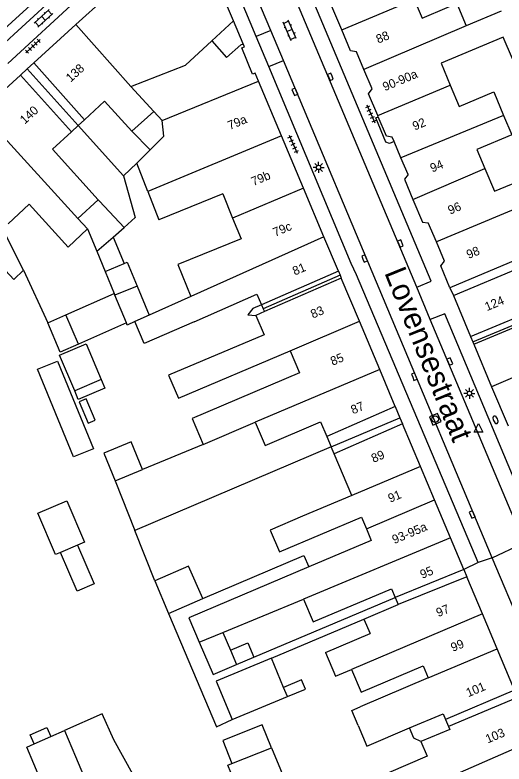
# Model space of a CAD drawing. Extents: x 132998 to 136004, y 396998 to 398512.
# Drawn here: x 134898 to 134953.8, y 397151.1 to 397236.4 of the extents above; entities that cross this region are included whole.
import ezdxf

# ---------------------------------------------------------------- set-up
doc = ezdxf.new("R2010")
doc.units = 0
for name, color, linetype in [('gg-afsc-erfafscheiding', 7, 'Continuous'), ('gg-afsc-muur', 7, 'Continuous'), ('gg-anno-huisnummerreeks BGT', 7, 'Continuous'), ('gg-anno-openbare ruimte label', 7, 'Continuous'), ('gg-bbg-bijgebouw', 7, 'Continuous'), ('gg-bbg-gedigitaliseerde bebouwing', 7, 'Continuous'), ('gg-bbg-gedigitaliseerde bebouwing onder overbouw', 7, 'Continuous'), ('gg-bbg-gedigitaliseerde bijgebouw', 7, 'Continuous'), ('gg-bbg-gedigitaliseerde overbouw', 7, 'Continuous'), ('gg-bbg-hoofdgebouw', 7, 'Continuous'), ('gg-bbg-luifel en loopbrug', 7, 'Continuous'), ('gg-bbg-pand overbouw', 7, 'Continuous'), ('gg-bbg-tussenscheiding', 7, 'Continuous'), ('gg-bbg-tussenscheiding niveau 01', 7, 'Continuous'), ('gg-knt-verharding', 7, 'Continuous'), ('gg-knt-verharding nz', 7, 'Continuous'), ('gt-grn-weggrens', 7, 'Continuous'), ('gt-symb-brandkraan', 7, 'Continuous'), ('gt-symb-klinker verharding', 7, 'Continuous'), ('gt-symb-kolk', 7, 'Continuous'), ('gt-symb-lichtmast', 7, 'Continuous'), ('gt-symb-rioolschacht', 7, 'Continuous'), ('gt-symb-tegel verharding', 7, 'Continuous'), ('gt-symb-waterafsluiter', 7, 'Continuous')]:
    doc.layers.add(name, color=color, linetype=linetype)

# ---------------------------------------------------------------- blocks, each defined once
blk = doc.blocks.new('gt0-KOLK')
at = {"layer": 'gt-symb-kolk'}
blk.add_lwpolyline([(0, 0), (0.375, 0), (0.375, 0.4), (-0.375, 0.4), (-0.375, 0), (0, 0)], dxfattribs=at)
blk = doc.blocks.new('gt0-KL1')
at = {"layer": 'gt-symb-klinker verharding'}
for p, q in [((-1.15, 0.3), (1.15, 0.3)), ((-1, -0.3), (-1, 0.3)), ((-0.5, 0.3), (-0.5, 0.45)), ((0, -0.3), (0, 0.3)), ((0.5, 0.3), (0.5, 0.45)), ((1, -0.3), (1, 0.3)), ((-1.15, -0.3), (1.15, -0.3)), ((-0.5, -0.45), (-0.5, -0.3)), ((0.5, -0.45), (0.5, -0.3))]:
    blk.add_line(p, q, dxfattribs=at)
blk = doc.blocks.new('gt0-TEG1')
at = {"layer": 'gt-symb-tegel verharding'}
for p, q in [((-1.125, 0), (1.125, 0)), ((-0.9, -0.25), (-0.9, 0.25)), ((-0.45, -0.25), (-0.45, 0.25)), ((0, -0.25), (0, 0.25)), ((0.45, -0.25), (0.45, 0.25)), ((0.9, -0.25), (0.9, 0.25))]:
    blk.add_line(p, q, dxfattribs=at)
blk = doc.blocks.new('gt0-LMAST')
at = {"layer": 'gt-symb-lichtmast'}
for p, q in [((-0.182, 0.173), (-0.447, 0.438)), ((-0.005, 0.246), (-0.005, 0.621)), ((0.172, 0.173), (0.437, 0.438)), ((-0.255, -0.004), (-0.63, -0.004)), ((-0.182, -0.181), (-0.447, -0.446)), ((-0.005, -0.254), (-0.005, -0.629)), ((0.437, -0.446), (0.172, -0.181)), ((0.245, -0.004), (0.62, -0.004))]:
    blk.add_line(p, q, dxfattribs=at)
blk.add_circle((-0.005, -0.004), 0.25, dxfattribs=at)
blk = doc.blocks.new('gt0-BR')
at = {"layer": 'gt-symb-brandkraan'}
for centre, radius, start, end in [((-0.244, 0), 0.206, 107.56694, 252.43307), ((0.599, -2.664), 3, 106.89205, 107.56694), ((0, -0.691), 0.938, 73.10799, 106.89205), ((-0.599, -2.664), 3, 72.43309, 73.10799), ((0.244, 0), 0.206, 287.56695, 72.43309), ((0.599, 2.664), 3, 252.43307, 253.10797), ((0, 0.691), 0.938, 253.10797, 286.89206), ((-0.599, 2.664), 3, 286.89206, 287.56695)]:
    blk.add_arc(centre, radius, start, end, dxfattribs=at)
blk = doc.blocks.new('gt0-RS')
at = {"layer": 'gt-symb-rioolschacht'}
blk.add_lwpolyline([(-0.5, -0.5), (0.5, -0.5), (0.5, 0.5), (-0.5, 0.5)], close=True, dxfattribs=at)
blk.add_circle((0, 0), 0.375, dxfattribs=at)
blk = doc.blocks.new('gt0-WAFSL')
at = {"layer": 'gt-symb-waterafsluiter'}
for p, q in [((-0.5, -0.333), (0, 0.667)), ((0, 0.667), (0.5, -0.333)), ((0.5, -0.333), (-0.5, -0.333))]:
    blk.add_line(p, q, dxfattribs=at)

msp = doc.modelspace()

# ---------------------------------------------------------------- linework, layer by layer
at = {"layer": 'gg-afsc-erfafscheiding'}
for p, q in [((134925.125, 397229.662), (134923.879, 397232.647)), ((134899.451, 397230.268), (134905.247, 397223.797)), ((134910.425, 397218.06), (134905.247, 397223.797)), ((134911.919, 397219.539), (134910.425, 397218.06)), ((134899.004, 397207.319), (134901.795, 397201.327)), ((134934.071, 397187.185), (134941.907, 397190.522)), ((134919.501, 397187.476), (134912.579, 397184.631)), ((134934.071, 397187.185), (134911.694, 397177.686)), ((134909.446, 397183.344), (134911.694, 397177.686)), ((134913.979, 397171.935), (134911.694, 397177.686)), ((134925.271, 397163.244), (134941.366, 397170.05)), ((134927.269, 397163.123), (134937.804, 397167.578))]:
    msp.add_line(p, q, dxfattribs=at)
for points in [[(134910.425, 397218.06), (134911.735, 397213.321), (134910.492, 397212.172)], [(134926.122, 397203.398), (134925.14, 397202.97), (134924.578, 397202.237), (134925.485, 397202.177)], [(134919.437, 397169.937), (134930.967, 397174.813), (134931.507, 397173.516)], [(134915.544, 397168.225), (134920.992, 397155.315), (134922.782, 397156.122)], [(134944.298, 397153.634), (134943.488, 397154.018), (134942.995, 397155.179)]]:
    msp.add_lwpolyline(points, dxfattribs=at)
at = {"layer": 'gg-afsc-muur'}
for points in [[(134923.879, 397232.647), (134924.184, 397232.771), (134924.04, 397233.128)], [(134925.79, 397228.86), (134925.421, 397229.783), (134925.125, 397229.662)]]:
    msp.add_lwpolyline(points, dxfattribs=at)
at = {"layer": 'gg-bbg-bijgebouw'}
msp.add_line((134924.04, 397233.128), (134922.939, 397235.746), dxfattribs=at)
msp.add_lwpolyline([(134922.159, 397231.569), (134923.782, 397233.016), (134924.04, 397233.128)], dxfattribs=at)
at = {"layer": 'gg-bbg-gedigitaliseerde bebouwing'}
for p, q in [((134953.454, 397236.85), (134949.451, 397235.15)), ((134914.81, 397224.396), (134925.79, 397228.86)), ((134913.857, 397225.422), (134911.231, 397228.248)), ((134911.359, 397223.162), (134913.857, 397225.422)), ((134911.919, 397219.539), (134913.447, 397221.051)), ((134913.173, 397216.309), (134911.919, 397219.539)), ((134913.173, 397216.309), (134914.428, 397213.076)), ((134921.723, 397216.008), (134914.428, 397213.076)), ((134921.723, 397216.008), (134922.844, 397213.265)), ((134907.529, 397215.325), (134905.22, 397213.214)), ((134905.22, 397213.214), (134906.303, 397212.03)), ((134948, 397204.44), (134961.825, 397210.238)), ((134955.792, 397208.765), (134947.6, 397205.33)), ((134918.074, 397204.319), (134913.337, 397202.195)), ((134926.472, 397202.607), (134925.485, 397202.177)), ((134919.501, 397187.476), (134925.43, 397190.016)), ((134936.415, 397181.663), (134934.397, 397186.418)), ((134927.125, 397177.692), (134928.167, 397175.238)), ((134921.736, 397166.058), (134930.923, 397169.853)), ((134930.923, 397169.853), (134932.028, 397167.253)), ((134937.804, 397167.578), (134941.714, 397169.231)), ((134937.804, 397167.578), (134938.496, 397165.947)), ((134933.41, 397163.787), (134938.496, 397165.947)), ((134945.129, 397160.872), (134937.385, 397157.583)), ((134947.576, 397155.012), (134944.298, 397153.634)), ((134947.441, 397155.331), (134947.576, 397155.012))]:
    msp.add_line(p, q, dxfattribs=at)
for points in [[(134943.522, 397238.223), (134944.441, 397236.038), (134947.3, 397237.239)], [(134947.3, 397237.239), (134948.381, 397237.694), (134949.451, 397235.15)], [(134953.673, 397233.885), (134946.585, 397230.908), (134947.632, 397228.417)], [(134957.643, 397232.619), (134954.718, 397231.391), (134953.673, 397233.885)], [(134911.231, 397228.248), (134917.46, 397230.675), (134920.475, 397233.466)], [(134947.632, 397228.417), (134948.659, 397225.974), (134952.6, 397227.63), (134953.719, 397224.969)], [(134905.973, 397224.469), (134908.261, 397226.586), (134911.359, 397223.162)], [(134953.719, 397224.969), (134954.649, 397222.755), (134950.675, 397221.085), (134951.582, 397218.928)], [(134913.447, 397221.051), (134914.998, 397222.584), (134914.81, 397224.396)], [(134907.529, 397215.325), (134902.333, 397221.099), (134904.47, 397223.078)], [(134951.582, 397218.928), (134952.68, 397216.315), (134956.732, 397218.017)], [(134897.259, 397212.626), (134899.662, 397214.836), (134904.116, 397209.948), (134906.303, 397212.03)], [(134899.004, 397207.319), (134897.082, 397211.161), (134894.471, 397214.031)], [(134922.844, 397213.265), (134923.805, 397210.913), (134916.584, 397207.963), (134918.074, 397204.319)], [(134890.557, 397209.501), (134891.36, 397210.214), (134893.883, 397207.409), (134895.496, 397208.86), (134897.909, 397206.28), (134899.004, 397207.319)], [(134918.464, 397201.428), (134925.592, 397204.599), (134926.122, 397203.398)], [(134925.485, 397202.177), (134926.427, 397199.977), (134915.549, 397195.358), (134916.665, 397192.73), (134929.394, 397198.135)], [(134918.464, 397201.428), (134912.769, 397198.988), (134911.708, 397201.464)], [(134929.394, 397198.135), (134930.461, 397195.622), (134918.242, 397190.414), (134919.501, 397187.476)], [(134925.43, 397190.016), (134926.545, 397187.369), (134932.855, 397190.049), (134933.564, 397188.379)], [(134936.415, 397181.663), (134930.801, 397179.312), (134927.125, 397177.692)], [(134928.167, 397175.238), (134937.51, 397179.206), (134938.084, 397177.853)], [(134938.084, 397177.853), (134938.639, 397176.546), (134931.507, 397173.516)], [(134931.507, 397173.516), (134917.856, 397167.717), (134919.035, 397164.941)], [(134932.028, 397167.253), (134940.945, 397171.041), (134941.366, 397170.05)], [(134933.41, 397163.787), (134934.562, 397161.077), (134936.375, 397161.847)], [(134936.375, 397161.847), (134937.475, 397159.257), (134944.541, 397162.258), (134945.129, 397160.872)], [(134937.144, 397155.471), (134936.413, 397157.164), (134937.385, 397157.583)], [(134942.995, 397155.179), (134946.817, 397156.802), (134947.091, 397156.155)], [(134937.144, 397155.471), (134938.144, 397153.119), (134942.995, 397155.179)], [(134944.298, 397153.634), (134945.006, 397151.949), (134940.602, 397150.079)]]:
    msp.add_lwpolyline(points, dxfattribs=at)
at = {"layer": 'gg-bbg-gedigitaliseerde bebouwing onder overbouw'}
for p, q in [((134900.181, 397230.936), (134905.973, 397224.469)), ((134898.67, 397229.553), (134904.47, 397223.078)), ((134934.888, 397207.22), (134926.122, 397203.398)), ((134935.223, 397206.422), (134926.472, 397202.607)), ((134949.964, 397199.758), (134957.534, 397202.933)), ((134950.322, 397198.904), (134957.89, 397202.078)), ((134941.376, 397191.785), (134933.564, 397188.379)), ((134942.202, 397189.821), (134934.397, 397186.418)), ((134949.185, 397173.212), (134941.366, 397170.05)), ((134949.53, 397172.392), (134941.714, 397169.231)), ((134954.963, 397159.466), (134947.091, 397156.155)), ((134955.31, 397158.64), (134947.441, 397155.331))]:
    msp.add_line(p, q, dxfattribs=at)
at = {"layer": 'gg-bbg-gedigitaliseerde bijgebouw'}
for p, q in [((134920.475, 397233.466), (134922.159, 397231.569)), ((134907.353, 397209.491), (134909.235, 397211.098)), ((134909.235, 397211.098), (134910.485, 397208.075)), ((134907.353, 397209.491), (134908.316, 397207.164)), ((134908.316, 397207.164), (134910.485, 397208.075)), ((134911.965, 397205.513), (134909.432, 397204.465)), ((134911.965, 397205.513), (134913.337, 397202.195)), ((134910.733, 397201.318), (134909.432, 397204.465)), ((134901.795, 397201.327), (134903.851, 397202.242)), ((134905.267, 397198.886), (134903.851, 397202.242)), ((134904.846, 397193.582), (134903.126, 397197.659)), ((134907.882, 397194.863), (134904.846, 397193.582)), ((134908.158, 397186.477), (134909.446, 397183.344)), ((134909.446, 397183.344), (134912.579, 397184.631)), ((134913.979, 397171.935), (134915.544, 397168.225)), ((134915.544, 397168.225), (134919.437, 397169.937)), ((134921.736, 397166.058), (134922.589, 397164.051)), ((134922.589, 397164.051), (134923.288, 397162.405)), ((134928.656, 397159.798), (134927.269, 397163.123)), ((134929.091, 397158.754), (134928.656, 397159.798)), ((134922.782, 397156.122), (134929.091, 397158.754)), ((134900.215, 397153.351), (134902.142, 397154.198)), ((134902.142, 397154.198), (134903.7, 397154.882)), ((134922.76, 397151.123), (134927.265, 397152.911))]:
    msp.add_line(p, q, dxfattribs=at)
for points in [[(134905.267, 397198.886), (134903.212, 397197.971), (134901.795, 397201.327)], [(134911.708, 397201.464), (134910.835, 397201.072), (134910.733, 397201.318)], [(134903.126, 397197.659), (134906.162, 397198.94), (134907.882, 397194.863)], [(134900.619, 397196.046), (134902.886, 397196.978), (134906.993, 397186.987), (134904.725, 397186.055), (134900.619, 397196.046)], [(134912.579, 397184.631), (134911.291, 397187.764), (134908.158, 397186.477)], [(134900.646, 397179.652), (134903.947, 397181.066), (134905.966, 397176.355), (134905.155, 397176.007)], [(134903.225, 397175.18), (134902.665, 397174.94), (134900.646, 397179.652)], [(134905.155, 397176.007), (134907.053, 397171.578), (134905.123, 397170.751), (134903.225, 397175.18)], [(134919.437, 397169.937), (134917.816, 397173.623), (134913.979, 397171.935)], [(134919.035, 397164.941), (134920.616, 397161.275), (134923.288, 397162.405)], [(134927.269, 397163.123), (134920.96, 397160.492), (134922.782, 397156.122)], [(134909.299, 397153.805), (134907.997, 397156.769), (134903.7, 397154.882)], [(134927.265, 397152.911), (134926.224, 397155.534), (134921.719, 397153.746), (134922.76, 397151.123)], [(134906.892, 397147.343), (134902.59, 397145.381), (134899.397, 397152.992), (134900.215, 397153.351)], [(134906.892, 397147.343), (134911.476, 397149.895), (134909.299, 397153.805)]]:
    msp.add_lwpolyline(points, dxfattribs=at)
at = {"layer": 'gg-bbg-gedigitaliseerde overbouw'}
for p, q in [((134905.247, 397223.797), (134905.973, 397224.469)), ((134904.47, 397223.078), (134905.247, 397223.797)), ((134926.122, 397203.398), (134926.324, 397202.942)), ((134926.324, 397202.942), (134926.472, 397202.607)), ((134933.564, 397188.379), (134934.071, 397187.185)), ((134934.397, 397186.418), (134934.071, 397187.185)), ((134941.366, 397170.05), (134941.714, 397169.231)), ((134947.091, 397156.155), (134947.441, 397155.331))]:
    msp.add_line(p, q, dxfattribs=at)
at = {"layer": 'gg-bbg-hoofdgebouw'}
for p, q in [((134904.981, 397235.327), (134917.99, 397247.23)), ((134922.939, 397235.746), (134921.92, 397238.169)), ((134900.181, 397230.936), (134904.981, 397235.327)), ((134938.724, 397227.99), (134937.796, 397230.198)), ((134894.103, 397225.375), (134898.67, 397229.553)), ((134928.399, 397222.653), (134925.79, 397228.86)), ((134939.428, 397224.811), (134939.37, 397224.949)), ((134930.92, 397216.657), (134928.399, 397222.653)), ((134941.244, 397221.994), (134941.034, 397222.494)), ((134942.02, 397220.146), (134941.244, 397221.994)), ((134942.83, 397218.218), (134942.02, 397220.146)), ((134933.247, 397211.123), (134930.92, 397216.657)), ((134946.057, 397210.543), (134945.137, 397212.732)), ((134934.888, 397207.22), (134933.247, 397211.123)), ((134937.288, 397201.51), (134935.223, 397206.422)), ((134948, 397204.44), (134949.964, 397199.758)), ((134939.598, 397196.016), (134937.288, 397201.51)), ((134950.322, 397198.904), (134952.356, 397194.053)), ((134941.376, 397191.785), (134939.598, 397196.016)), ((134952.356, 397194.053), (134954.222, 397189.603)), ((134944.252, 397184.945), (134942.202, 397189.821)), ((134945.84, 397181.167), (134944.252, 397184.945)), ((134947.668, 397176.82), (134945.84, 397181.167)), ((134949.185, 397173.212), (134947.668, 397176.82)), ((134951.299, 397168.183), (134949.53, 397172.392)), ((134952.972, 397164.203), (134951.299, 397168.183)), ((134954.963, 397159.466), (134952.972, 397164.203))]:
    msp.add_line(p, q, dxfattribs=at)
for points in [[(134935.276, 397234.696), (134932.41, 397241.48), (134934.007, 397247.218)], [(134937.796, 397230.198), (134936.95, 397232.21), (134936.28, 397232.32), (134935.276, 397234.696)], [(134939.37, 397224.949), (134938.322, 397227.437), (134938.724, 397227.99)], [(134941.034, 397222.494), (134940.367, 397222.581), (134939.428, 397224.811)], [(134942.83, 397218.218), (134942.418, 397217.679), (134943.393, 397215.375)], [(134943.393, 397215.375), (134944.48, 397212.807), (134945.137, 397212.732)], [(134947.6, 397205.33), (134946.56, 397207.83), (134946.97, 397208.37), (134946.057, 397210.543)]]:
    msp.add_lwpolyline(points, dxfattribs=at)
at = {"layer": 'gg-bbg-luifel en loopbrug'}
for p, q in [((134913.857, 397225.422), (134914.81, 397224.396)), ((134913.447, 397221.051), (134911.359, 397223.162)), ((134909.235, 397211.098), (134910.492, 397212.172)), ((134906.303, 397212.03), (134907.353, 397209.491)), ((134908.316, 397207.164), (134909.341, 397204.685)), ((134903.851, 397202.242), (134909.341, 397204.685)), ((134909.341, 397204.685), (134909.432, 397204.465)), ((134910.733, 397201.318), (134905.267, 397198.886)), ((134923.288, 397162.405), (134925.271, 397163.244))]:
    msp.add_line(p, q, dxfattribs=at)
for points in [[(134910.492, 397212.172), (134907.665, 397215.174), (134907.529, 397215.325)], [(134910.485, 397208.075), (134910.843, 397208.225), (134911.965, 397205.513)], [(134907.882, 397194.863), (134908.292, 397193.89), (134905.256, 397192.609), (134904.846, 397193.582)], [(134905.373, 397192.333), (134906.401, 397189.897), (134907.188, 397190.229), (134906.161, 397192.665), (134905.373, 397192.333)], [(134922.589, 397164.051), (134924.572, 397164.889), (134925.271, 397163.244)], [(134929.091, 397158.754), (134931.133, 397159.606), (134930.697, 397160.649), (134928.656, 397159.798)], [(134900.215, 397153.351), (134899.761, 397154.386), (134901.688, 397155.232), (134902.142, 397154.198)], [(134927.265, 397152.911), (134929.321, 397147.967), (134924.363, 397145.922), (134922.279, 397150.932), (134922.76, 397151.123)]]:
    msp.add_lwpolyline(points, dxfattribs=at)
at = {"layer": 'gg-bbg-pand overbouw'}
for p, q in [((134899.451, 397230.268), (134900.181, 397230.936)), ((134899.451, 397230.268), (134898.67, 397229.553)), ((134934.888, 397207.22), (134935.081, 397206.76)), ((134935.081, 397206.76), (134935.223, 397206.422)), ((134949.964, 397199.758), (134950.217, 397199.154)), ((134950.217, 397199.154), (134950.322, 397198.904)), ((134941.376, 397191.785), (134941.907, 397190.522)), ((134941.907, 397190.522), (134942.202, 397189.821)), ((134949.185, 397173.212), (134949.53, 397172.392))]:
    msp.add_line(p, q, dxfattribs=at)
at = {"layer": 'gg-bbg-tussenscheiding'}
for p, q in [((134935.276, 397234.696), (134943.522, 397238.223)), ((134911.231, 397228.248), (134904.981, 397235.327)), ((134920.475, 397233.466), (134922.939, 397235.746)), ((134949.451, 397235.15), (134937.796, 397230.198)), ((134939.37, 397224.949), (134947.632, 397228.417)), ((134894.103, 397225.375), (134905.22, 397213.214)), ((134953.719, 397224.969), (134942.02, 397220.146)), ((134928.399, 397222.653), (134913.173, 397216.309)), ((134943.393, 397215.375), (134951.582, 397218.928)), ((134963.765, 397218.005), (134946.057, 397210.543)), ((134930.92, 397216.657), (134922.844, 397213.265)), ((134933.247, 397211.123), (134918.074, 397204.319)), ((134913.337, 397202.195), (134911.708, 397201.464)), ((134929.394, 397198.135), (134937.288, 397201.51)), ((134966.398, 397200.032), (134952.356, 397194.053)), ((134939.598, 397196.016), (134925.43, 397190.016)), ((134944.252, 397184.945), (134936.415, 397181.663)), ((134938.084, 397177.853), (134945.84, 397181.167)), ((134947.668, 397176.82), (134930.923, 397169.853)), ((134905.155, 397176.007), (134903.225, 397175.18)), ((134951.299, 397168.183), (134936.375, 397161.847)), ((134919.035, 397164.941), (134921.736, 397166.058)), ((134945.129, 397160.872), (134952.972, 397164.203)), ((134957.316, 397153.871), (134941.876, 397147.098))]:
    msp.add_line(p, q, dxfattribs=at)
msp.add_lwpolyline([(134903.7, 397154.882), (134904.959, 397151.908), (134906.892, 397147.343)], dxfattribs=at)
at = {"layer": 'gg-bbg-tussenscheiding niveau 01'}
for p, q in [((134935.081, 397206.76), (134926.324, 397202.942)), ((134950.217, 397199.154), (134957.794, 397202.308))]:
    msp.add_line(p, q, dxfattribs=at)
at = {"layer": 'gg-knt-verharding'}
for p, q in [((134925.529, 397233.968), (134921.457, 397243.703)), ((134904.805, 397240.515), (134895.864, 397232.317)), ((134897.236, 397230.876), (134906.11, 397239.056)), ((134926.962, 397230.54), (134925.529, 397233.968)), ((134945.363, 397201.722), (134943.816, 397205.409)), ((134952.415, 397174.56), (134956.046, 397176.261)), ((134952.415, 397174.56), (134950.817, 397174.019)), ((134959.107, 397158.7), (134952.415, 397174.56))]:
    msp.add_line(p, q, dxfattribs=at)
for points in [[(134943.816, 397205.409), (134945.449, 397206.083), (134927.783, 397248.146)], [(134950.817, 397174.019), (134936.942, 397206.815), (134936.358, 397208.076), (134926.962, 397230.54)], [(134941.244, 397221.994), (134940.702, 397221.766), (134940.31, 397221.927), (134939.148, 397224.693), (134939.428, 397224.811)], [(134956.046, 397176.261), (134957.704, 397176.905), (134947.005, 397202.359), (134945.363, 397201.722)]]:
    msp.add_lwpolyline(points, dxfattribs=at)
at = {"layer": 'gg-knt-verharding nz'}
for p, q in [((134943.816, 397205.409), (134926.077, 397247.544)), ((134927.204, 397234.622), (134923.09, 397244.424)), ((134927.204, 397234.622), (134925.529, 397233.968)), ((134928.636, 397231.21), (134927.204, 397234.622)), ((134926.962, 397230.54), (134928.636, 397231.21)), ((134952.415, 397174.56), (134928.636, 397231.21)), ((134956.046, 397176.261), (134945.363, 397201.722))]:
    msp.add_line(p, q, dxfattribs=at)
msp.add_lwpolyline([(134872.728, 397212.862), (134886.313, 397225.261), (134898.549, 397236.366), (134913.112, 397249.621)], dxfattribs=at)
at = {"layer": 'gt-grn-weggrens'}
for p, q in [((134947.6, 397205.33), (134948, 397204.44)), ((134950.817, 397174.019), (134949.185, 397173.212))]:
    msp.add_line(p, q, dxfattribs=at)

# ---------------------------------------------------------------- block references
at = {"layer": 'gt-symb-brandkraan', "rotation": -67.23027336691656}
msp.add_blockref('gt0-BR', (134952.797, 397190.29), dxfattribs=at)
at = {"layer": 'gt-symb-klinker verharding'}
for p, rotation in [((134901.299, 397236.022), 42.44710185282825), ((134929.34, 397234.643), 113.20611458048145)]:
    msp.add_blockref('gt0-KL1', p, dxfattribs=dict(at, rotation=rotation))
at = {"layer": 'gt-symb-kolk'}
for p, rotation in [((134934.167, 397229.435), 112.71687171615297), ((134930.11, 397227.721), 113.0254920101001), ((134941.77, 397210.296), -67.23027336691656), ((134937.694, 397208.583), -67.23027336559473), ((134947.413, 397196.853), -67.23027336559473), ((134943.357, 397195.122), -67.23027336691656), ((134949.947, 397179.409), -67.23027336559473)]:
    msp.add_blockref('gt0-KOLK', p, dxfattribs=dict(at, rotation=rotation))
at = {"layer": 'gt-symb-lichtmast'}
for p in [(134932.646, 397219.034), (134949.832, 397193.293)]:
    msp.add_blockref('gt0-LMAST', p, dxfattribs=at)
at = {"layer": 'gt-symb-rioolschacht', "rotation": -67.23027336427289}
msp.add_blockref('gt0-RS', (134945.933, 397190.343), dxfattribs=at)
at = {"layer": 'gt-symb-tegel verharding'}
for p, rotation in [((134900.09, 397232.839), 42.93289678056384), ((134938.598, 397225.145), -66.10152212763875), ((134929.745, 397221.679), -66.10152212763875)]:
    msp.add_blockref('gt0-TEG1', p, dxfattribs=dict(at, rotation=rotation))
at = {"layer": 'gt-symb-waterafsluiter'}
msp.add_blockref('gt0-WAFSL', (134950.86, 397189.2), dxfattribs=at)

# ---------------------------------------------------------------- texts
at = {"layer": 'gg-anno-huisnummerreeks BGT'}
for s, rotation, p in [('88', 22.9, (134939.437, 397233.129)), ('138', 42.4, (134904.392, 397228.691)), ('90-90a', 22.8, (134940.188, 397227.707)), ('140', 42.4, (134899.157, 397223.902)), ('79a', 22.8, (134922.527, 397223.293)), ('92', 22.8, (134943.592, 397223.227)), ('94', 22.9, (134945.594, 397218.444)), ('79b', 22.8, (134925.21, 397216.911)), ('96', 22.9, (134947.625, 397213.646)), ('79c', 22.8, (134927.685, 397211.126)), ('98', 22.6, (134949.731, 397208.6)), ('81', 22.8, (134929.92, 397206.712)), ('124', 22.8, (134951.824, 397202.653)), ('83', 22.8, (134931.982, 397201.807)), ('85', 22.8, (134934.24, 397196.435)), ('87', 22.8, (134936.566, 397190.903)), ('89', 22.8, (134938.891, 397185.371)), ('91', 22.8, (134940.802, 397180.826)), ('93-95a', 22.8, (134941.263, 397176.123)), ('95', 22.8, (134944.449, 397172.152)), ('97', 22.8, (134946.28, 397167.796)), ('99', 22.8, (134947.947, 397163.831)), ('101', 22.8, (134949.695, 397158.67)), ('103', 22.8, (134951.908, 397153.406))]:
    msp.add_text(s, height=1, rotation=rotation, dxfattribs=at).set_placement(p)
at = {"layer": 'gg-anno-openbare ruimte label'}
msp.add_text('Lovensestraat', height=2.5, rotation=292, dxfattribs=at).set_placement((134940.101, 397207.049))

doc.saveas('drawing.dxf')
